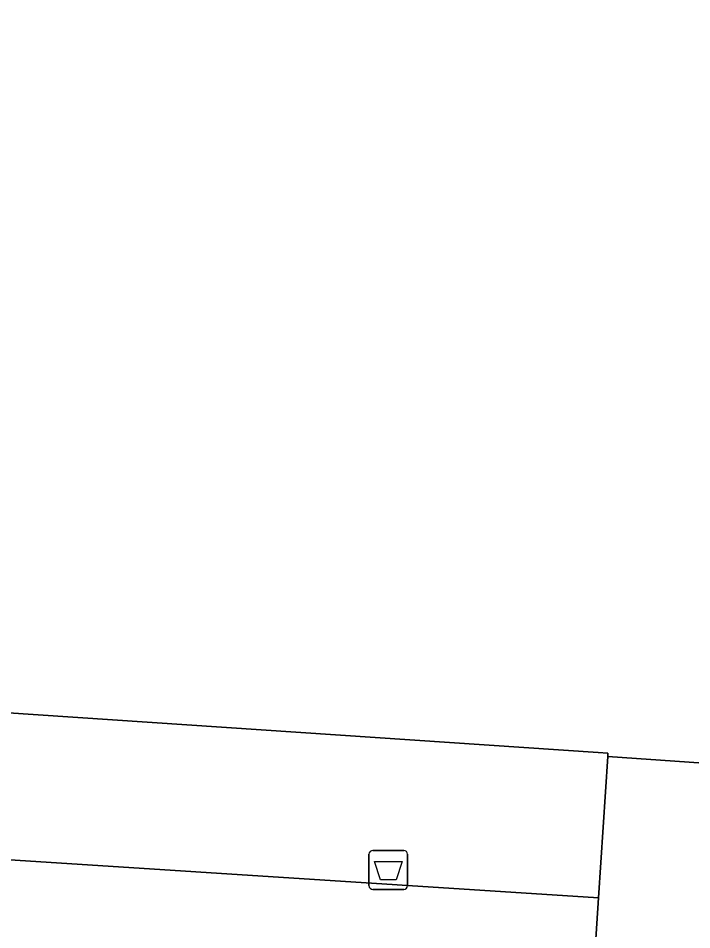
# Model space of a CAD drawing. Extents: x 161848 to 162726, y 385382 to 386521.
# Drawn here: x 162087.1 to 162104.36, y 385624.8 to 385648.17 of the extents above; entities that cross this region are included whole.
import ezdxf

# ---------------------------------------------------------------- set-up
doc = ezdxf.new("R2010")
doc.units = 0
for name, color, linetype in [('IMGEO_Afvalbak', 7, 'Continuous'), ('IMGEO_Pand', 7, 'Continuous'), ('IMGEO_Rijbaan_lokaal_open', 7, 'Continuous'), ('IMGEO_Voetpad_open', 7, 'Continuous')]:
    doc.layers.add(name, color=color, linetype=linetype)

msp = doc.modelspace()

# ---------------------------------------------------------------- linework, layer by layer
at = {"layer": 'IMGEO_Afvalbak'}
for p, q in [((162096.089, 385625.931), (162096.089, 385626.731)), ((162096.089, 385626.731), (162096.089, 385625.931)), ((162096.189, 385626.831), (162096.979, 385626.831)), ((162096.979, 385626.831), (162096.189, 385626.831)), ((162097.079, 385626.731), (162097.079, 385625.931)), ((162097.079, 385625.931), (162097.079, 385626.731)), ((162096.979, 385625.831), (162096.189, 385625.831)), ((162096.189, 385625.831), (162096.979, 385625.831))]:
    msp.add_line(p, q, dxfattribs=at)
msp.add_lwpolyline([(162096.232, 385626.545), (162096.936, 385626.545), (162096.787, 385626.075), (162096.381, 385626.075), (162096.232, 385626.545)], dxfattribs=at)
for centre, start, end in [((162096.189, 385626.731), 90, 180), ((162096.189, 385626.731), 90, 180), ((162096.979, 385626.731), 0, 90), ((162096.979, 385626.731), 360, 90), ((162096.189, 385625.931), 180, 270), ((162096.189, 385625.931), 180, 270), ((162096.979, 385625.931), 270, 0), ((162096.979, 385625.931), 270, 0)]:
    msp.add_arc(centre, 0.1, start, end, dxfattribs=at)
at = {"layer": 'IMGEO_Pand'}
msp.add_lwpolyline([(162110.547, 385653.275), (162111.889, 385672.456), (162110.912, 385672.522), (162058.2, 385676.103), (162034.17, 385677.885), (162032.303, 385678.023), (162032.106, 385678.037), (162032.089, 385677.79), (162029.285, 385635.956), (162044.659, 385634.952), (162044.546, 385633.206), (162101.964, 385629.344), (162102.206, 385629.327), (162102.206, 385629.243), (162108.833, 385628.78), (162109.714, 385640.396)], close=True, dxfattribs=at)
at = {"layer": 'IMGEO_Rijbaan_lokaal_open'}
msp.add_lwpolyline([(162101.971, 385625.611), (162028.926, 385630.337), (162028.532, 385624.17), (162034.529, 385623.787), (162032.666, 385595.254), (162038.406, 385594.88), (162040.269, 385623.421), (162050.597, 385622.756), (162048.733, 385594.205), (162054.943, 385593.8), (162056.808, 385622.355), (162067.144, 385621.687), (162065.28, 385593.125), (162071.227, 385592.737), (162073.093, 385621.302), (162083.384, 385620.637), (162081.518, 385592.065), (162087.578, 385591.669), (162089.444, 385620.246), (162096.199, 385619.809), (162101.588, 385619.691)], close=True, dxfattribs=at)
at = {"layer": 'IMGEO_Voetpad_open'}
msp.add_lwpolyline([(162044.546, 385633.206), (162044.659, 385634.952), (162029.285, 385635.956), (162028.926, 385630.337), (162101.971, 385625.611), (162102.206, 385629.243), (162102.206, 385629.327), (162101.964, 385629.344)], close=True, dxfattribs=at)
msp.add_lwpolyline([(162133.326, 385619.17), (162132.789, 385619.217), (162133.347, 385627.413), (162128.708, 385627.723), (162128.661, 385627.024), (162127.314, 385627.116), (162126.851, 385620.322), (162128.198, 385620.23), (162128.151, 385619.532), (162108.214, 385620.888), (162108.268, 385621.567), (162109.02, 385621.523), (162109.482, 385628.284), (162108.891, 385628.324), (162108.923, 385628.773), (162108.833, 385628.78), (162102.206, 385629.243), (162101.971, 385625.611), (162101.588, 385619.691), (162096.199, 385619.809), (162094.025, 385591.248), (162130.155, 385588.889)], dxfattribs=at)

doc.saveas('drawing.dxf')
